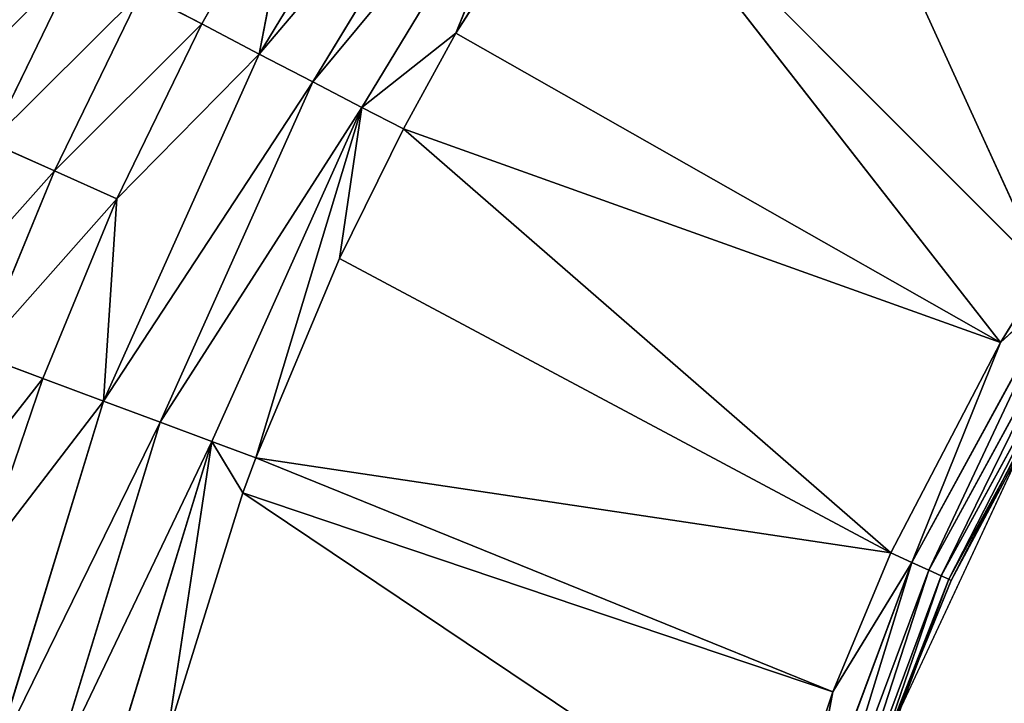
# Model space of a CAD drawing. Extents: x 0 to 500, y 0 to 390.
# Tile 574 of 656: x 228.5 to 235.74, y 205.6 to 210.63. Entities that reach past the tile are written whole.
import ezdxf

# ---------------------------------------------------------------- set-up
doc = ezdxf.new("R2010")
doc.units = 0
doc.header["$LTSCALE"] = 25.4
doc.layers.get('0').update_dxf_attribs({"linetype": 'CONTINUOUS'})

# ---------------------------------------------------------------- blocks, each defined once
blk = doc.blocks.new('ATLANTA505_-_S_STL')
at = {"color": 0}
for p, q in [((229.0834, 25.1136, 178.7829), (228.4312, 25.1015, 180.1243)), ((229.0834, 25.1136, 178.7829), (228.4312, 25.1015, 180.1243)), ((228.4312, 25.1015, 180.1243), (228.9039, 24.9566, 180.3359)), ((228.4312, 25.1015, 180.1243), (228.9039, 24.9566, 180.3359)), ((228.3483, 24.9458, 181.6851), (228.9039, 24.9566, 180.3359)), ((228.3483, 24.9458, 181.6851), (228.9039, 24.9566, 180.3359)), ((228.3483, 24.9458, 181.6851), (228.8186, 24.7448, 181.8611)), ((228.3483, 24.9458, 181.6851), (228.8186, 24.7448, 181.8611)), ((228.9039, 24.9566, 180.3359), (229.542, 24.9687, 179.0233)), ((228.9039, 24.9566, 180.3359), (229.542, 24.9687, 179.0233)), ((228.9039, 24.9566, 180.3359), (229.3623, 24.7556, 180.5406)), ((228.9039, 24.9566, 180.3359), (229.3623, 24.7556, 180.5406)), ((229.542, 24.9687, 179.0233), (229.9869, 24.7677, 179.2561)), ((229.542, 24.9687, 179.0233), (229.9869, 24.7677, 179.2561)), ((229.9869, 24.7677, 179.2561), (229.3623, 24.7556, 180.5406)), ((229.9869, 24.7677, 179.2561), (229.3623, 24.7556, 180.5406)), ((230.6924, 24.7811, 178.0083), (229.9869, 24.7677, 179.2561)), ((230.6924, 24.7811, 178.0083), (229.9869, 24.7677, 179.2561)), ((229.9869, 24.7677, 179.2561), (230.4103, 24.5137, 179.4769)), ((229.9869, 24.7677, 179.2561), (230.4103, 24.5137, 179.4769)), ((230.6924, 24.7811, 178.0083), (230.4103, 24.5137, 179.4769)), ((230.6924, 24.7811, 178.0083), (230.4103, 24.5137, 179.4769)), ((228.8186, 24.7448, 181.8611), (228.3591, 24.7353, 183.2087)), ((228.8186, 24.7448, 181.8611), (228.3591, 24.7353, 183.2087)), ((228.3591, 24.7353, 183.2087), (229.2659, 24.4907, 182.0281)), ((228.3591, 24.7353, 183.2087), (229.2659, 24.4907, 182.0281)), ((229.3623, 24.7556, 180.5406), (228.8186, 24.7448, 181.8611)), ((229.3623, 24.7556, 180.5406), (228.8186, 24.7448, 181.8611)), ((228.8186, 24.7448, 181.8611), (229.2659, 24.4907, 182.0281)), ((228.8186, 24.7448, 181.8611), (229.2659, 24.4907, 182.0281)), ((229.3623, 24.7556, 180.5406), (229.2659, 24.4907, 182.0281)), ((229.3623, 24.7556, 180.5406), (229.2659, 24.4907, 182.0281)), ((229.3623, 24.7556, 180.5406), (230.4103, 24.5137, 179.4769)), ((229.3623, 24.7556, 180.5406), (230.4103, 24.5137, 179.4769)), ((228.4485, 24.4729, 184.6926), (229.2659, 24.4907, 182.0281)), ((228.4485, 24.4729, 184.6926), (229.2659, 24.4907, 182.0281)), ((229.2659, 24.4907, 182.0281), (230.4103, 24.5137, 179.4769)), ((229.2659, 24.4907, 182.0281), (230.4103, 24.5137, 179.4769)), ((229.2659, 24.4907, 182.0281), (229.6827, 24.1885, 182.1833)), ((229.2659, 24.4907, 182.0281), (229.6827, 24.1885, 182.1833)), ((230.4103, 24.5137, 179.4769), (231.867, 24.5415, 177.0783)), ((230.4103, 24.5137, 179.4769), (231.867, 24.5415, 177.0783)), ((230.4103, 24.5137, 179.4769), (230.8048, 24.2115, 179.6822)), ((230.4103, 24.5137, 179.4769), (230.8048, 24.2115, 179.6822)), ((229.6827, 24.1885, 182.1833), (228.8812, 24.1707, 184.7954)), ((229.6827, 24.1885, 182.1833), (228.8812, 24.1707, 184.7954)), ((230.8048, 24.2115, 179.6822), (229.6827, 24.1885, 182.1833)), ((230.8048, 24.2115, 179.6822), (229.6827, 24.1885, 182.1833)), ((229.6827, 24.1885, 182.1833), (230.0626, 23.8445, 182.3242)), ((229.6827, 24.1885, 182.1833), (230.0626, 23.8445, 182.3242)), ((232.2332, 24.2393, 177.3307), (230.8048, 24.2115, 179.6822)), ((232.2332, 24.2393, 177.3307), (230.8048, 24.2115, 179.6822)), ((230.8048, 24.2115, 179.6822), (231.1646, 23.8675, 179.8687)), ((230.8048, 24.2115, 179.6822), (231.1646, 23.8675, 179.8687)), ((232.5672, 23.8953, 177.5602), (231.1646, 23.8675, 179.8687)), ((232.5672, 23.8953, 177.5602), (231.1646, 23.8675, 179.8687)), ((232.5672, 23.8953, 177.5602), (231.8568, 23.5158, 179.3242)), ((232.5672, 23.8953, 177.5602), (231.8568, 23.5158, 179.3242)), ((230.0626, 23.8445, 182.3242), (229.2756, 23.8267, 184.8887)), ((230.0626, 23.8445, 182.3242), (229.2756, 23.8267, 184.8887)), ((229.7344, 23.4701, 184.479), (230.0626, 23.8445, 182.3242)), ((229.7344, 23.4701, 184.479), (230.0626, 23.8445, 182.3242)), ((231.1646, 23.8675, 179.8687), (230.0626, 23.8445, 182.3242)), ((231.1646, 23.8675, 179.8687), (230.0626, 23.8445, 182.3242)), ((230.2904, 23.4829, 182.7019), (230.0626, 23.8445, 182.3242)), ((230.2904, 23.4829, 182.7019), (230.0626, 23.8445, 182.3242)), ((230.3857, 23.485, 182.4436), (230.0626, 23.8445, 182.3242)), ((230.3857, 23.485, 182.4436), (230.0626, 23.8445, 182.3242)), ((230.3857, 23.485, 182.4436), (231.1646, 23.8675, 179.8687)), ((230.3857, 23.485, 182.4436), (231.1646, 23.8675, 179.8687)), ((230.9996, 23.4981, 180.9799), (231.1646, 23.8675, 179.8687)), ((230.9996, 23.4981, 180.9799), (231.1646, 23.8675, 179.8687)), ((231.1646, 23.8675, 179.8687), (231.8568, 23.5158, 179.3242)), ((231.1646, 23.8675, 179.8687), (231.8568, 23.5158, 179.3242)), ((231.1646, 23.8675, 179.8687), (231.4707, 23.5079, 180.0267)), ((231.1646, 23.8675, 179.8687), (231.4707, 23.5079, 180.0267)), ((232.8564, 23.5359, 177.7477), (231.8568, 23.5158, 179.3242)), ((232.8564, 23.5359, 177.7477), (231.8568, 23.5158, 179.3242)), ((232.8564, 23.5359, 177.7477), (236.181, 18.2045, 181.0768)), ((232.8564, 23.5359, 177.7477), (236.181, 18.2045, 181.0768)), ((232.8564, 23.5359, 177.7477), (235.8596, 18.2045, 181.5978)), ((232.8564, 23.5359, 177.7477), (235.8596, 18.2045, 181.5978)), ((233.987, 23.5579, 176.2687), (236.181, 18.2045, 181.0768)), ((233.987, 23.5579, 176.2687), (236.181, 18.2045, 181.0768)), ((230.2904, 23.4829, 182.7019), (229.7344, 23.4701, 184.479)), ((230.2904, 23.4829, 182.7019), (229.7344, 23.4701, 184.479)), ((230.3857, 23.485, 182.4436), (230.2904, 23.4829, 182.7019)), ((230.3857, 23.485, 182.4436), (230.2904, 23.4829, 182.7019)), ((230.2904, 23.4829, 182.7019), (234.6279, 18.2045, 184.1629)), ((230.2904, 23.4829, 182.7019), (234.6279, 18.2045, 184.1629)), ((230.2904, 23.4829, 182.7019), (234.2314, 18.2045, 185.3459)), ((230.2904, 23.4829, 182.7019), (234.2314, 18.2045, 185.3459)), ((230.9996, 23.4981, 180.9799), (230.3857, 23.485, 182.4436)), ((230.9996, 23.4981, 180.9799), (230.3857, 23.485, 182.4436)), ((235.0535, 18.2045, 183.1416), (230.3857, 23.485, 182.4436)), ((230.3857, 23.485, 182.4436), (234.6279, 18.2045, 184.1629)), ((230.3857, 23.485, 182.4436), (234.6279, 18.2045, 184.1629)), ((235.0535, 18.2045, 183.1416), (230.3857, 23.485, 182.4436)), ((231.4707, 23.5079, 180.0267), (230.9996, 23.4981, 180.9799)), ((231.4707, 23.5079, 180.0267), (230.9996, 23.4981, 180.9799)), ((230.9996, 23.4981, 180.9799), (235.0535, 18.2045, 183.1416)), ((230.9996, 23.4981, 180.9799), (235.0535, 18.2045, 183.1416)), ((231.8568, 23.5158, 179.3242), (231.4707, 23.5079, 180.0267)), ((231.8568, 23.5158, 179.3242), (231.4707, 23.5079, 180.0267)), ((235.8596, 18.2045, 181.5978), (231.4707, 23.5079, 180.0267)), ((231.4707, 23.5079, 180.0267), (235.0535, 18.2045, 183.1416)), ((231.4707, 23.5079, 180.0267), (235.0535, 18.2045, 183.1416)), ((235.8596, 18.2045, 181.5978), (231.4707, 23.5079, 180.0267)), ((231.8568, 23.5158, 179.3242), (235.8596, 18.2045, 181.5978)), ((231.8568, 23.5158, 179.3242), (235.8596, 18.2045, 181.5978)), ((234.6279, 18.2045, 184.1629), (234.2314, 18.2045, 185.3459)), ((234.6279, 18.2045, 184.1629), (234.2314, 18.2045, 185.3459)), ((234.6279, 18.2045, 184.1629), (234.3955, 17.9761, 185.394)), ((234.6279, 18.2045, 184.1629), (234.3955, 17.9761, 185.394)), ((235.2091, 17.9761, 183.2127), (234.6279, 18.2045, 184.1629)), ((235.2091, 17.9761, 183.2127), (234.6279, 18.2045, 184.1629)), ((235.0535, 18.2045, 183.1416), (234.6279, 18.2045, 184.1629)), ((235.0535, 18.2045, 183.1416), (234.6279, 18.2045, 184.1629)), ((235.8596, 18.2045, 181.5978), (235.0535, 18.2045, 183.1416)), ((235.0535, 18.2045, 183.1416), (235.2091, 17.9761, 183.2127)), ((235.0535, 18.2045, 183.1416), (235.2091, 17.9761, 183.2127)), ((235.8596, 18.2045, 181.5978), (235.0535, 18.2045, 183.1416)), ((235.2091, 17.9761, 183.2127), (235.8596, 18.2045, 181.5978)), ((235.2091, 17.9761, 183.2127), (235.8596, 18.2045, 181.5978)), ((236.3248, 17.9761, 181.1693), (235.8596, 18.2045, 181.5978)), ((236.3248, 17.9761, 181.1693), (235.8596, 18.2045, 181.5978)), ((236.181, 18.2045, 181.0768), (235.8596, 18.2045, 181.5978)), ((236.181, 18.2045, 181.0768), (235.8596, 18.2045, 181.5978)), ((235.2091, 17.9761, 183.2127), (234.3955, 17.9761, 185.394)), ((235.2091, 17.9761, 183.2127), (234.3955, 17.9761, 185.394)), ((236.3248, 17.9761, 181.1693), (235.2091, 17.9761, 183.2127)), ((235.2091, 17.9761, 183.2127), (235.3335, 17.7256, 183.2695)), ((236.3248, 17.9761, 181.1693), (235.2091, 17.9761, 183.2127)), ((235.2091, 17.9761, 183.2127), (235.3335, 17.7256, 183.2695)), ((235.3335, 17.7256, 183.2695), (234.5267, 17.7256, 185.4326)), ((235.3335, 17.7256, 183.2695), (234.5267, 17.7256, 185.4326)), ((236.4399, 17.7256, 181.2432), (235.3335, 17.7256, 183.2695)), ((235.3335, 17.7256, 183.2695), (235.4242, 17.4582, 183.3109)), ((236.4399, 17.7256, 181.2432), (235.3335, 17.7256, 183.2695)), ((235.3335, 17.7256, 183.2695), (235.4242, 17.4582, 183.3109)), ((235.4242, 17.4582, 183.3109), (234.6224, 17.4582, 185.4607)), ((235.4242, 17.4582, 183.3109), (234.6224, 17.4582, 185.4607)), ((236.5238, 17.4582, 181.2972), (235.4242, 17.4582, 183.3109)), ((235.4242, 17.4582, 183.3109), (235.4794, 17.1793, 183.3361)), ((236.5238, 17.4582, 181.2972), (235.4242, 17.4582, 183.3109)), ((235.4242, 17.4582, 183.3109), (235.4794, 17.1793, 183.3361)), ((235.4794, 17.1793, 183.3361), (234.6806, 17.1793, 185.4778)), ((235.4794, 17.1793, 183.3361), (234.6806, 17.1793, 185.4778)), ((235.4794, 17.1793, 183.3361), (235.017, 16.8947, 184.5189)), ((235.4794, 17.1793, 183.3361), (235.017, 16.8947, 184.5189)), ((235.498, 16.8947, 183.3446), (235.4794, 17.1793, 183.3361)), ((235.498, 16.8947, 183.3446), (235.4794, 17.1793, 183.3361)), ((236.5749, 17.1793, 181.33), (235.4794, 17.1793, 183.3361)), ((236.5749, 17.1793, 181.33), (235.4794, 17.1793, 183.3361)), ((235.498, 16.8947, 183.3446), (236.5749, 17.1793, 181.33)), ((235.498, 16.8947, 183.3446), (236.5749, 17.1793, 181.33)), ((235.017, 0.01, 184.5189), (235.498, 16.8947, 183.3446)), ((235.498, 16.8947, 183.3446), (235.017, 16.8947, 184.5189)), ((235.017, 0.01, 184.5189), (235.498, 16.8947, 183.3446)), ((235.498, 16.8947, 183.3446), (235.017, 16.8947, 184.5189)), ((236.1957, 0.01, 181.9912), (235.498, 16.8947, 183.3446)), ((236.1957, 0.01, 181.9912), (235.498, 16.8947, 183.3446)), ((236.1957, 16.8947, 181.9912), (235.498, 16.8947, 183.3446)), ((236.1957, 16.8947, 181.9912), (235.498, 16.8947, 183.3446)), ((235.017, 0.01, 184.5189), (236.1957, 0.01, 181.9912))]:
    blk.add_line(p, q, dxfattribs=at)
mesh = blk.add_polyface(dxfattribs=at)
corners = [(227.953, 25.1893, 179.9097), (229.0834, 25.1136, 178.7829), (228.6193, 25.2013, 178.539), (228.4312, 25.1015, 180.1243)]
mesh.append_faces([[corners[k] for k in face] for face in [(0, 1, 2), (1, 0, 3)]], dxfattribs={"vtx0": -1, "color": 0})
mesh = blk.add_polyface(dxfattribs=at)
corners = [(227.8635, 25.0907, 181.5031), (228.9039, 24.9566, 180.3359), (228.4312, 25.1015, 180.1243), (228.3483, 24.9458, 181.6851)]
mesh.append_faces([[corners[k] for k in face] for face in [(0, 1, 2), (1, 0, 3)]], dxfattribs={"vtx0": -1, "color": 0})
mesh = blk.add_polyface(dxfattribs=at)
corners = [(228.4312, 25.1015, 180.1243), (229.542, 24.9687, 179.0233), (229.0834, 25.1136, 178.7829), (228.9039, 24.9566, 180.3359)]
mesh.append_faces([[corners[k] for k in face] for face in [(0, 1, 2), (1, 0, 3)]], dxfattribs={"vtx0": -1, "color": 0})
mesh = blk.add_polyface(dxfattribs=at)
corners = [(229.542, 24.9687, 179.0233), (230.6924, 24.7811, 178.0083), (230.2627, 24.982, 177.7484), (229.9869, 24.7677, 179.2561)]
mesh.append_faces([[corners[k] for k in face] for face in [(0, 1, 2), (1, 0, 3)]], dxfattribs={"vtx0": -1, "color": 0})
mesh = blk.add_polyface(dxfattribs=at)
corners = [(227.8789, 24.9363, 183.062), (228.8186, 24.7448, 181.8611), (228.3483, 24.9458, 181.6851), (228.3591, 24.7353, 183.2087)]
mesh.append_faces([[corners[k] for k in face] for face in [(0, 1, 2), (1, 0, 3)]], dxfattribs={"vtx0": -1, "color": 0})
mesh = blk.add_polyface(dxfattribs=at)
corners = [(228.3483, 24.9458, 181.6851), (229.3623, 24.7556, 180.5406), (228.9039, 24.9566, 180.3359), (228.8186, 24.7448, 181.8611)]
mesh.append_faces([[corners[k] for k in face] for face in [(0, 1, 2), (1, 0, 3)]], dxfattribs={"vtx0": -1, "color": 0})
mesh = blk.add_polyface(dxfattribs=at)
corners = [(228.9039, 24.9566, 180.3359), (229.9869, 24.7677, 179.2561), (229.542, 24.9687, 179.0233), (229.3623, 24.7556, 180.5406)]
mesh.append_faces([[corners[k] for k in face] for face in [(0, 1, 2), (1, 0, 3)]], dxfattribs={"vtx0": -1, "color": 0})
mesh = blk.add_polyface(dxfattribs=at)
corners = [(229.3623, 24.7556, 180.5406), (230.4103, 24.5137, 179.4769), (229.9869, 24.7677, 179.2561)]
mesh.append_faces([[corners[k] for k in face] for face in [(0, 1, 2)]], dxfattribs={"color": 0})
mesh = blk.add_polyface(dxfattribs=at)
corners = [(230.4103, 24.5137, 179.4769), (230.6924, 24.7811, 178.0083), (229.9869, 24.7677, 179.2561)]
mesh.append_faces([[corners[k] for k in face] for face in [(0, 1, 2)]], dxfattribs={"color": 0})
mesh = blk.add_polyface(dxfattribs=at)
corners = [(230.4103, 24.5137, 179.4769), (231.867, 24.5415, 177.0783), (230.6924, 24.7811, 178.0083)]
mesh.append_faces([[corners[k] for k in face] for face in [(0, 1, 2)]], dxfattribs={"color": 0})
mesh = blk.add_polyface(dxfattribs=at)
corners = [(228.3591, 24.7353, 183.2087), (229.2659, 24.4907, 182.0281), (228.8186, 24.7448, 181.8611)]
mesh.append_faces([[corners[k] for k in face] for face in [(0, 1, 2)]], dxfattribs={"color": 0})
mesh = blk.add_polyface(dxfattribs=at)
corners = [(228.4485, 24.4729, 184.6926), (229.2659, 24.4907, 182.0281), (228.3591, 24.7353, 183.2087)]
mesh.append_faces([[corners[k] for k in face] for face in [(0, 1, 2)]], dxfattribs={"color": 0})
mesh = blk.add_polyface(dxfattribs=at)
corners = [(229.2659, 24.4907, 182.0281), (229.3623, 24.7556, 180.5406), (228.8186, 24.7448, 181.8611)]
mesh.append_faces([[corners[k] for k in face] for face in [(0, 1, 2)]], dxfattribs={"color": 0})
mesh = blk.add_polyface(dxfattribs=at)
corners = [(229.2659, 24.4907, 182.0281), (230.4103, 24.5137, 179.4769), (229.3623, 24.7556, 180.5406)]
mesh.append_faces([[corners[k] for k in face] for face in [(0, 1, 2)]], dxfattribs={"color": 0})
mesh = blk.add_polyface(dxfattribs=at)
corners = [(228.4485, 24.4729, 184.6926), (229.6827, 24.1885, 182.1833), (229.2659, 24.4907, 182.0281), (228.8812, 24.1707, 184.7954)]
mesh.append_faces([[corners[k] for k in face] for face in [(0, 1, 2), (1, 0, 3)]], dxfattribs={"vtx0": -1, "color": 0})
mesh = blk.add_polyface(dxfattribs=at)
corners = [(229.2659, 24.4907, 182.0281), (230.8048, 24.2115, 179.6822), (230.4103, 24.5137, 179.4769), (229.6827, 24.1885, 182.1833)]
mesh.append_faces([[corners[k] for k in face] for face in [(0, 1, 2), (1, 0, 3)]], dxfattribs={"vtx0": -1, "color": 0})
mesh = blk.add_polyface(dxfattribs=at)
corners = [(230.4103, 24.5137, 179.4769), (232.2332, 24.2393, 177.3307), (231.867, 24.5415, 177.0783), (230.8048, 24.2115, 179.6822)]
mesh.append_faces([[corners[k] for k in face] for face in [(0, 1, 2), (1, 0, 3)]], dxfattribs={"vtx0": -1, "color": 0})
mesh = blk.add_polyface(dxfattribs=at)
corners = [(228.8812, 24.1707, 184.7954), (230.0626, 23.8445, 182.3242), (229.6827, 24.1885, 182.1833), (229.2756, 23.8267, 184.8887)]
mesh.append_faces([[corners[k] for k in face] for face in [(0, 1, 2), (1, 0, 3)]], dxfattribs={"vtx0": -1, "color": 0})
mesh = blk.add_polyface(dxfattribs=at)
corners = [(229.6827, 24.1885, 182.1833), (231.1646, 23.8675, 179.8687), (230.8048, 24.2115, 179.6822), (230.0626, 23.8445, 182.3242)]
mesh.append_faces([[corners[k] for k in face] for face in [(0, 1, 2), (1, 0, 3)]], dxfattribs={"vtx0": -1, "color": 0})
mesh = blk.add_polyface(dxfattribs=at)
corners = [(230.8048, 24.2115, 179.6822), (232.5672, 23.8953, 177.5602), (232.2332, 24.2393, 177.3307), (231.1646, 23.8675, 179.8687)]
mesh.append_faces([[corners[k] for k in face] for face in [(0, 1, 2), (1, 0, 3)]], dxfattribs={"vtx0": -1, "color": 0})
mesh = blk.add_polyface(dxfattribs=at)
corners = [(231.1646, 23.8675, 179.8687), (231.8568, 23.5158, 179.3242), (232.5672, 23.8953, 177.5602)]
mesh.append_faces([[corners[k] for k in face] for face in [(0, 1, 2)]], dxfattribs={"color": 0})
mesh = blk.add_polyface(dxfattribs=at)
corners = [(231.8568, 23.5158, 179.3242), (232.8564, 23.5359, 177.7477), (232.5672, 23.8953, 177.5602)]
mesh.append_faces([[corners[k] for k in face] for face in [(0, 1, 2)]], dxfattribs={"color": 0})
mesh = blk.add_polyface(dxfattribs=at)
corners = [(230.0626, 23.8445, 182.3242), (229.2756, 23.8267, 184.8887), (229.7344, 23.4701, 184.479)]
mesh.append_faces([[corners[k] for k in face] for face in [(0, 1, 2)]], dxfattribs={"color": 0})
mesh = blk.add_polyface(dxfattribs=at)
corners = [(230.0626, 23.8445, 182.3242), (229.7344, 23.4701, 184.479), (230.2904, 23.4829, 182.7019)]
mesh.append_faces([[corners[k] for k in face] for face in [(0, 1, 2)]], dxfattribs={"color": 0})
mesh = blk.add_polyface(dxfattribs=at)
corners = [(230.3857, 23.485, 182.4436), (231.1646, 23.8675, 179.8687), (230.0626, 23.8445, 182.3242)]
mesh.append_faces([[corners[k] for k in face] for face in [(0, 1, 2)]], dxfattribs={"color": 0})
mesh = blk.add_polyface(dxfattribs=at)
corners = [(230.2904, 23.4829, 182.7019), (230.3857, 23.485, 182.4436), (230.0626, 23.8445, 182.3242)]
mesh.append_faces([[corners[k] for k in face] for face in [(0, 1, 2)]], dxfattribs={"color": 0})
mesh = blk.add_polyface(dxfattribs=at)
corners = [(231.1646, 23.8675, 179.8687), (230.3857, 23.485, 182.4436), (230.9996, 23.4981, 180.9799)]
mesh.append_faces([[corners[k] for k in face] for face in [(0, 1, 2)]], dxfattribs={"color": 0})
mesh = blk.add_polyface(dxfattribs=at)
corners = [(230.9996, 23.4981, 180.9799), (231.4707, 23.5079, 180.0267), (231.1646, 23.8675, 179.8687)]
mesh.append_faces([[corners[k] for k in face] for face in [(0, 1, 2)]], dxfattribs={"color": 0})
mesh = blk.add_polyface(dxfattribs=at)
corners = [(231.4707, 23.5079, 180.0267), (231.8568, 23.5158, 179.3242), (231.1646, 23.8675, 179.8687)]
mesh.append_faces([[corners[k] for k in face] for face in [(0, 1, 2)]], dxfattribs={"color": 0})
mesh = blk.add_polyface(dxfattribs=at)
corners = [(235.8596, 18.2045, 181.5978), (232.8564, 23.5359, 177.7477), (231.8568, 23.5158, 179.3242)]
mesh.append_faces([[corners[k] for k in face] for face in [(0, 1, 2)]], dxfattribs={"color": 0})
mesh = blk.add_polyface(dxfattribs=at)
corners = [(236.181, 18.2045, 181.0768), (233.987, 23.5579, 176.2687), (232.8564, 23.5359, 177.7477)]
mesh.append_faces([[corners[k] for k in face] for face in [(0, 1, 2)]], dxfattribs={"color": 0})
mesh = blk.add_polyface(dxfattribs=at)
corners = [(235.8596, 18.2045, 181.5978), (236.181, 18.2045, 181.0768), (232.8564, 23.5359, 177.7477)]
mesh.append_faces([[corners[k] for k in face] for face in [(0, 1, 2)]], dxfattribs={"color": 0})
mesh = blk.add_polyface(dxfattribs=at)
corners = [(236.181, 18.2045, 181.0768), (237.5908, 18.2045, 179.1935), (233.987, 23.5579, 176.2687)]
mesh.append_faces([[corners[k] for k in face] for face in [(0, 1, 2)]], dxfattribs={"color": 0})
mesh = blk.add_polyface(dxfattribs=at)
corners = [(230.2904, 23.4829, 182.7019), (229.7344, 23.4701, 184.479), (234.2314, 18.2045, 185.3459)]
mesh.append_faces([[corners[k] for k in face] for face in [(0, 1, 2)]], dxfattribs={"color": 0})
mesh = blk.add_polyface(dxfattribs=at)
corners = [(230.3857, 23.485, 182.4436), (230.2904, 23.4829, 182.7019), (234.6279, 18.2045, 184.1629)]
mesh.append_faces([[corners[k] for k in face] for face in [(0, 1, 2)]], dxfattribs={"color": 0})
mesh = blk.add_polyface(dxfattribs=at)
corners = [(230.2904, 23.4829, 182.7019), (234.2314, 18.2045, 185.3459), (234.6279, 18.2045, 184.1629)]
mesh.append_faces([[corners[k] for k in face] for face in [(0, 1, 2)]], dxfattribs={"color": 0})
mesh = blk.add_polyface(dxfattribs=at)
corners = [(230.9996, 23.4981, 180.9799), (230.3857, 23.485, 182.4436), (235.0535, 18.2045, 183.1416)]
mesh.append_faces([[corners[k] for k in face] for face in [(0, 1, 2)]], dxfattribs={"color": 0})
mesh = blk.add_polyface(dxfattribs=at)
corners = [(230.3857, 23.485, 182.4436), (234.6279, 18.2045, 184.1629), (235.0535, 18.2045, 183.1416)]
mesh.append_faces([[corners[k] for k in face] for face in [(0, 1, 2)]], dxfattribs={"color": 0})
mesh = blk.add_polyface(dxfattribs=at)
corners = [(231.4707, 23.5079, 180.0267), (230.9996, 23.4981, 180.9799), (235.0535, 18.2045, 183.1416)]
mesh.append_faces([[corners[k] for k in face] for face in [(0, 1, 2)]], dxfattribs={"color": 0})
mesh = blk.add_polyface(dxfattribs=at)
corners = [(231.8568, 23.5158, 179.3242), (231.4707, 23.5079, 180.0267), (235.8596, 18.2045, 181.5978)]
mesh.append_faces([[corners[k] for k in face] for face in [(0, 1, 2)]], dxfattribs={"color": 0})
mesh = blk.add_polyface(dxfattribs=at)
corners = [(231.4707, 23.5079, 180.0267), (235.0535, 18.2045, 183.1416), (235.8596, 18.2045, 181.5978)]
mesh.append_faces([[corners[k] for k in face] for face in [(0, 1, 2)]], dxfattribs={"color": 0})
mesh = blk.add_polyface(dxfattribs=at)
corners = [(234.2314, 18.2045, 185.3459), (234.3955, 17.9761, 185.394), (234.6279, 18.2045, 184.1629)]
mesh.append_faces([[corners[k] for k in face] for face in [(0, 1, 2)]], dxfattribs={"color": 0})
mesh = blk.add_polyface(dxfattribs=at)
corners = [(234.6279, 18.2045, 184.1629), (234.3955, 17.9761, 185.394), (235.2091, 17.9761, 183.2127)]
mesh.append_faces([[corners[k] for k in face] for face in [(0, 1, 2)]], dxfattribs={"color": 0})
mesh = blk.add_polyface(dxfattribs=at)
corners = [(234.6279, 18.2045, 184.1629), (235.2091, 17.9761, 183.2127), (235.0535, 18.2045, 183.1416)]
mesh.append_faces([[corners[k] for k in face] for face in [(0, 1, 2)]], dxfattribs={"color": 0})
mesh = blk.add_polyface(dxfattribs=at)
corners = [(235.0535, 18.2045, 183.1416), (235.2091, 17.9761, 183.2127), (235.8596, 18.2045, 181.5978)]
mesh.append_faces([[corners[k] for k in face] for face in [(0, 1, 2)]], dxfattribs={"color": 0})
mesh = blk.add_polyface(dxfattribs=at)
corners = [(235.2091, 17.9761, 183.2127), (236.3248, 17.9761, 181.1693), (235.8596, 18.2045, 181.5978)]
mesh.append_faces([[corners[k] for k in face] for face in [(0, 1, 2)]], dxfattribs={"color": 0})
mesh = blk.add_polyface(dxfattribs=at)
corners = [(235.8596, 18.2045, 181.5978), (236.3248, 17.9761, 181.1693), (236.181, 18.2045, 181.0768)]
mesh.append_faces([[corners[k] for k in face] for face in [(0, 1, 2)]], dxfattribs={"color": 0})
mesh = blk.add_polyface(dxfattribs=at)
corners = [(235.2091, 17.9761, 183.2127), (234.5267, 17.7256, 185.4326), (235.3335, 17.7256, 183.2695), (234.3955, 17.9761, 185.394)]
mesh.append_faces([[corners[k] for k in face] for face in [(0, 1, 2), (1, 0, 3)]], dxfattribs={"vtx0": -1, "color": 0})
mesh = blk.add_polyface(dxfattribs=at)
corners = [(236.3248, 17.9761, 181.1693), (235.3335, 17.7256, 183.2695), (236.4399, 17.7256, 181.2432), (235.2091, 17.9761, 183.2127)]
mesh.append_faces([[corners[k] for k in face] for face in [(0, 1, 2), (1, 0, 3)]], dxfattribs={"vtx0": -1, "color": 0})
mesh = blk.add_polyface(dxfattribs=at)
corners = [(235.3335, 17.7256, 183.2695), (234.6224, 17.4582, 185.4607), (235.4242, 17.4582, 183.3109), (234.5267, 17.7256, 185.4326)]
mesh.append_faces([[corners[k] for k in face] for face in [(0, 1, 2), (1, 0, 3)]], dxfattribs={"vtx0": -1, "color": 0})
mesh = blk.add_polyface(dxfattribs=at)
corners = [(236.4399, 17.7256, 181.2432), (235.4242, 17.4582, 183.3109), (236.5238, 17.4582, 181.2972), (235.3335, 17.7256, 183.2695)]
mesh.append_faces([[corners[k] for k in face] for face in [(0, 1, 2), (1, 0, 3)]], dxfattribs={"vtx0": -1, "color": 0})
mesh = blk.add_polyface(dxfattribs=at)
corners = [(235.4242, 17.4582, 183.3109), (234.6806, 17.1793, 185.4778), (235.4794, 17.1793, 183.3361), (234.6224, 17.4582, 185.4607)]
mesh.append_faces([[corners[k] for k in face] for face in [(0, 1, 2), (1, 0, 3)]], dxfattribs={"vtx0": -1, "color": 0})
mesh = blk.add_polyface(dxfattribs=at)
corners = [(236.5238, 17.4582, 181.2972), (235.4794, 17.1793, 183.3361), (236.5749, 17.1793, 181.33), (235.4242, 17.4582, 183.3109)]
mesh.append_faces([[corners[k] for k in face] for face in [(0, 1, 2), (1, 0, 3)]], dxfattribs={"vtx0": -1, "color": 0})
mesh = blk.add_polyface(dxfattribs=at)
corners = [(234.6806, 17.1793, 185.4778), (235.017, 16.8947, 184.5189), (235.4794, 17.1793, 183.3361)]
mesh.append_faces([[corners[k] for k in face] for face in [(0, 1, 2)]], dxfattribs={"color": 0})
mesh = blk.add_polyface(dxfattribs=at)
corners = [(235.4794, 17.1793, 183.3361), (235.017, 16.8947, 184.5189), (235.498, 16.8947, 183.3446)]
mesh.append_faces([[corners[k] for k in face] for face in [(0, 1, 2)]], dxfattribs={"color": 0})
mesh = blk.add_polyface(dxfattribs=at)
corners = [(235.4794, 17.1793, 183.3361), (235.498, 16.8947, 183.3446), (236.5749, 17.1793, 181.33)]
mesh.append_faces([[corners[k] for k in face] for face in [(0, 1, 2)]], dxfattribs={"color": 0})
mesh = blk.add_polyface(dxfattribs=at)
corners = [(236.5749, 17.1793, 181.33), (235.498, 16.8947, 183.3446), (236.1957, 16.8947, 181.9912)]
mesh.append_faces([[corners[k] for k in face] for face in [(0, 1, 2)]], dxfattribs={"color": 0})
mesh = blk.add_polyface(dxfattribs=at)
corners = [(235.017, 16.8947, 184.5189), (235.017, 0.01, 184.5189), (235.498, 16.8947, 183.3446)]
mesh.append_faces([[corners[k] for k in face] for face in [(0, 1, 2)]], dxfattribs={"color": 0})
mesh = blk.add_polyface(dxfattribs=at)
corners = [(235.498, 16.8947, 183.3446), (235.017, 0.01, 184.5189), (236.1957, 0.01, 181.9912)]
mesh.append_faces([[corners[k] for k in face] for face in [(0, 1, 2)]], dxfattribs={"color": 0})
mesh = blk.add_polyface(dxfattribs=at)
corners = [(235.498, 16.8947, 183.3446), (236.1957, 0.01, 181.9912), (236.1957, 16.8947, 181.9912)]
mesh.append_faces([[corners[k] for k in face] for face in [(0, 1, 2)]], dxfattribs={"color": 0})

msp = doc.modelspace()

# ---------------------------------------------------------------- block references
at = {"color": 254, "extrusion": (0, -1, 1.11022e-16)}
msp.add_blockref('ATLANTA505_-_S_STL', (-0.1495, -0.01, -389.8516), dxfattribs=at)

doc.saveas('drawing.dxf')
